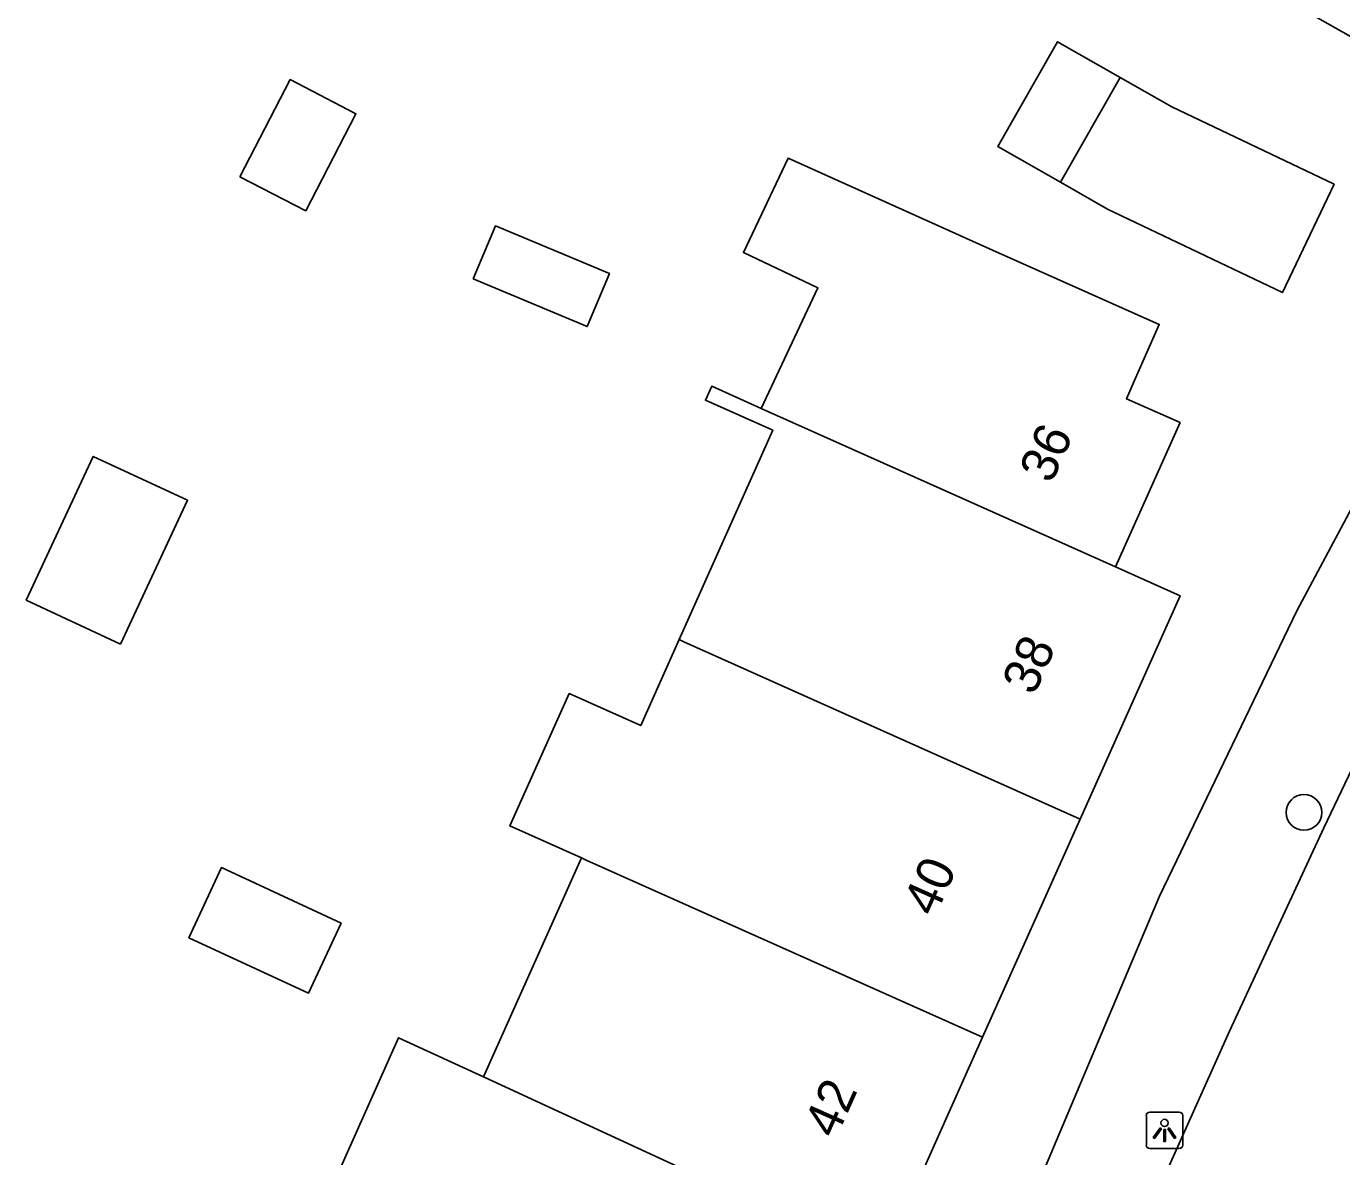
# Model space of a CAD drawing. Extents: x 160356 to 161355, y 381727 to 382845.
# Drawn here: x 160949 to 160984.99, y 382228.78 to 382259.71 of the extents above; entities that cross this region are included whole.
import ezdxf

# ---------------------------------------------------------------- set-up
doc = ezdxf.new("R2010")
doc.units = 0
for name, color, linetype in [('IMGEO_Boom', 7, 'Continuous'), ('IMGEO_Lichtpunt', 7, 'Continuous'), ('IMGEO_Pand', 7, 'Continuous'), ('IMGEO_Pand_nummerreeks', 7, 'Continuous'), ('IMGEO_Rijbaan_lokaal_open', 7, 'Continuous'), ('IMGEO_Voetpad_open', 7, 'Continuous')]:
    doc.layers.add(name, color=color, linetype=linetype)

msp = doc.modelspace()

# ---------------------------------------------------------------- linework, layer by layer
at = {"layer": 'IMGEO_Boom'}
msp.add_circle((160983.955, 382238.197), 0.489, dxfattribs=at)
at = {"layer": 'IMGEO_Lichtpunt'}
for p, q in [((160980.544, 382229.996), (160979.736, 382229.996)), ((160980.544, 382229.996), (160979.736, 382229.996)), ((160979.642, 382229.901), (160979.642, 382229.094)), ((160979.642, 382229.901), (160979.642, 382229.094)), ((160980.638, 382229.094), (160980.638, 382229.901)), ((160980.638, 382229.094), (160980.638, 382229.901)), ((160979.736, 382229), (160980.544, 382229)), ((160979.736, 382229), (160980.544, 382229))]:
    msp.add_line(p, q, dxfattribs=at)
for points in [[(160980.016, 382229.565), (160980.055, 382229.537), (160979.867, 382229.275), (160979.829, 382229.302), (160980.016, 382229.565)], [(160980.118, 382229.517), (160980.165, 382229.517), (160980.165, 382229.195), (160980.118, 382229.195), (160980.118, 382229.517)], [(160980.228, 382229.537), (160980.266, 382229.564), (160980.453, 382229.302), (160980.414, 382229.274), (160980.228, 382229.537)]]:
    msp.add_lwpolyline(points, dxfattribs=at)
msp.add_circle((160980.141, 382229.699), 0.0994, dxfattribs=at)
for centre, start, end in [((160979.736, 382229.901), 90, 180), ((160979.736, 382229.901), 90, 180), ((160980.544, 382229.901), 0, 90), ((160980.544, 382229.901), 0, 90), ((160979.736, 382229.094), 180, 270), ((160979.736, 382229.094), 180, 270), ((160980.544, 382229.094), 270, 0), ((160980.544, 382229.094), 270, 360)]:
    msp.add_arc(centre, 0.0946, start, end, dxfattribs=at)
at = {"layer": 'IMGEO_Pand'}
for points in [[(160986.96, 382272.4), (160990.653, 382270.295), (160989.775, 382268.754), (160991.8, 382267.599), (160986.674, 382258.608), (160982.331, 382261.085), (160980.956, 382261.869), (160981.943, 382263.601)], [(160977.291, 382255.441), (160975.577, 382256.418), (160977.213, 382259.288), (160978.927, 382258.31)], [(160954.839, 382255.594), (160956.213, 382258.25), (160958.017, 382257.317), (160956.644, 382254.661), (160954.839, 382255.594)], [(160978.927, 382258.31), (160980.342, 382257.503), (160984.778, 382255.388), (160983.365, 382252.424), (160978.578, 382254.707), (160977.291, 382255.441)], [(160978.927, 382258.31), (160977.291, 382255.441)], [(160969.099, 382249.253), (160970.657, 382252.552), (160968.616, 382253.516), (160969.839, 382256.105), (160975.43, 382253.587), (160979.995, 382251.549), (160979.311, 382250), (160979.099, 382249.519), (160980.563, 382248.864), (160978.798, 382244.916)], [(160961.224, 382252.798), (160961.83, 382254.248), (160964.952, 382252.943), (160964.346, 382251.493), (160961.224, 382252.798)], [(160966.858, 382242.925), (160969.418, 382248.653), (160967.579, 382249.475), (160967.749, 382249.857), (160969.099, 382249.253)], [(160969.099, 382249.253), (160978.798, 382244.916)], [(160951.575, 382242.805), (160948.997, 382244.006), (160950.83, 382247.94), (160953.407, 382246.739), (160951.575, 382242.805)], [(160978.798, 382244.916), (160980.563, 382244.127), (160977.831, 382238.015)], [(160964.187, 382236.95), (160962.229, 382237.826), (160963.848, 382241.449), (160965.807, 382240.573), (160966.858, 382242.925)], [(160966.858, 382242.925), (160966.985, 382242.865), (160977.831, 382238.015)], [(160977.831, 382238.015), (160975.161, 382232.042)], [(160964.187, 382236.95), (160961.508, 382230.957)], [(160975.161, 382232.042), (160964.314, 382236.893), (160964.187, 382236.95)], [(160957.611, 382235.17), (160956.718, 382233.247), (160953.444, 382234.767), (160954.336, 382236.689), (160957.611, 382235.17)], [(160961.508, 382230.957), (160959.183, 382232.032), (160956.508, 382226.036), (160958.101, 382225.324), (160956.772, 382222.327), (160957.378, 382221.745), (160959.812, 382219.102)], [(160970.643, 382226.733), (160972.431, 382225.934), (160975.161, 382232.042)], [(160970.643, 382226.733), (160961.508, 382230.957)]]:
    msp.add_lwpolyline(points, dxfattribs=at)
at = {"layer": 'IMGEO_Rijbaan_lokaal_open'}
msp.add_lwpolyline([(160978.591, 382224.931), (160980.069, 382228.082), (160981.916, 382232.21), (160984.499, 382237.775), (160986.613, 382242.205), (160988.024, 382245.008), (160989.869, 382248.566), (160990.118, 382249.025)], dxfattribs=at)
at = {"layer": 'IMGEO_Voetpad_open'}
msp.add_lwpolyline([(160961.568, 382182.994), (160962.648, 382186.604), (160966.122, 382199.939), (160970.065, 382211.776), (160972.505, 382218.123), (160980.003, 382235.908), (160983.76, 382243.716), (160987.119, 382250), (160999.031, 382272.284)], dxfattribs=at)

# ---------------------------------------------------------------- texts
at = {"layer": 'IMGEO_Pand_nummerreeks'}
for s, rotation, p in [('36', 65.9131, (160977.044, 382247.165)), ('38', 65.9188, (160976.57, 382241.371)), ('40', 65.9188, (160973.859, 382235.307)), ('42', 65.9188, (160971.147, 382229.238))]:
    msp.add_text(s, height=1, rotation=rotation, dxfattribs=at).set_placement(p)

doc.saveas('drawing.dxf')
